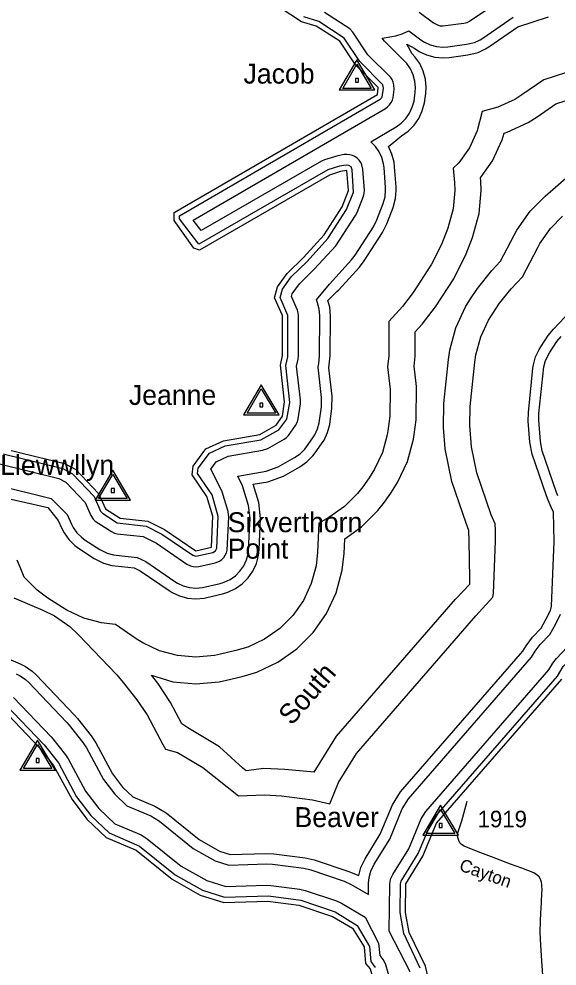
# Model space of a CAD drawing. Extents: x 2532689 to 2764727, y 536648 to 732970.
# Drawn here: x 2664029 to 2668083, y 577202 to 584335 of the extents above; entities that cross this region are included whole.
import ezdxf

# ---------------------------------------------------------------- set-up
doc = ezdxf.new("R2010")
doc.units = 0
for name, color, linetype in [('Exist Hydrographic Buffer Line', 7, 'Continuous'), ('Exist Hydrographic Creek Double Shore', 7, 'Continuous'), ('Exist Hydrographic Creek Single Shore Label', 7, 'Continuous'), ('Exist Hydrographic Point Label', 7, 'Continuous'), ('Exist Road Secondary Type 51 Attributed', 7, 'Continuous'), ('Exist Road Secondary Type 51 Label', 7, 'Continuous'), ('Exist Road Secondary Type 51 Number Label', 7, 'Continuous'), ('Exist Survey Geodetic Marker CELL', 7, 'Continuous'), ('Exist Survey Geodetic Marker Label', 7, 'Continuous')]:
    doc.layers.add(name, color=color, linetype=linetype)

msp = doc.modelspace()

# ---------------------------------------------------------------- linework, layer by layer
at = {"layer": 'Exist Hydrographic Buffer Line'}
for points in [[(2667044.2, 584385.1), (2667152.4, 584305.5), (2667182.4, 584289.6), (2667202.7, 584284.1), (2667223.4, 584282.3), (2667380.2, 584302.2), (2667405.5, 584308.4), (2667424.5, 584317.2), (2667681.1, 584493.6)], [(2665400.7, 582740.2), (2665340.6, 582819.7), (2666789.7, 583661.3), (2666806.7, 583673.1), (2666821.5, 583687.9), (2666833.4, 583705.1), (2666842.2, 583724), (2666847.7, 583744.2), (2666855.1, 583802.9), (2666854.5, 583838.9), (2666849, 583859.1), (2666840.1, 583878.1), (2666828.2, 583895.2), (2666658.5, 584064.9), (2666545.1, 584234.1), (2666522.7, 584259.2), (2666332.2, 584382.6)], [(2669009.2, 584372.1), (2668910.8, 584273.6), (2668796.5, 584193.6), (2668691.6, 584142.8), (2668203.5, 583949.1), (2668153.1, 583930.9), (2667984.5, 583876.8), (2667818.4, 583762.5), (2667764.5, 583728.3), (2667638, 583669.4), (2667519.1, 583637.4), (2667481.1, 583491.4), (2667422.3, 583365.1), (2667342.3, 583250.8), (2667301.5, 583210), (2667309.3, 583102.1), (2667311.6, 583043.8), (2667299.3, 582904.9), (2667259.3, 582759.1), (2667212.3, 582635.7)], [(2667994, 583001.2), (2668190, 583170), (2668215, 583191), (2668673.9, 583560.8), (2668839.2, 583669), (2669037.3, 583772.2), (2669157.4, 583825), (2669325.8, 583870.2), (2669499.5, 583885.3), (2669566.7, 583883.1), (2669657.8, 583877), (2669764.4, 583864.1), (2669854.4, 583839.9), (2669873.5, 583862), (2669988.7, 584126.3), (2670080.8, 584292.2), (2670161.8, 584410.4)], [(2663911, 581058.3), (2664359, 580949.8), (2664432.6, 580909.4), (2664594.6, 580738.7), (2664644, 580628.8), (2664658.6, 580611.6), (2664768.7, 580540.5), (2664988.1, 580514), (2665106.2, 580454.6), (2665340, 580295), (2665362.5, 580288), (2665488.6, 580316.7), (2665510.2, 580330), (2665519, 580348.8), (2665530.5, 580587.4), (2665483.7, 580750), (2665374.6, 580911.9), (2665378.9, 580952.1), (2665463.4, 581064), (2665581.5, 581118.7), (2665850.1, 581165), (2665987.1, 581240.3), (2666048, 581319.5), (2666070.2, 581446.1), (2666039, 581724.1), (2666053.6, 581790.4), (2666055.4, 582101), (2665997, 582236.7), (2666014.2, 582298.7), (2666081, 582391.6), (2666200.4, 582509), (2666357, 582681), (2666497.9, 582898.7), (2666549, 583029.6), (2666540.4, 583197.3), (2666531.1, 583220.1), (2666514.1, 583231.9), (2666493.6, 583233.8), (2666443.8, 583225.2), (2666355.4, 583197.5), (2665384.5, 582638.4), (2665239.1, 582829.8), (2665238.9, 582853), (2666749.5, 583730.5), (2666764.3, 583745), (2666776, 583813), (2666771, 583838), (2666596.3, 584013.9), (2666478.6, 584189.5), (2666289, 584315.3), (2666175.4, 584350.1)], [(2665362.5, 580048), (2665410.9, 580052.3), (2665544, 580083.2), (2665575.2, 580092.5), (2665619.5, 580113.2), (2665659.4, 580141.2), (2665693.9, 580175.7), (2665722, 580215.7), (2665742.5, 580259.9), (2665755.2, 580307.1), (2665759.3, 580342.5), (2665770.2, 580576.1), (2665758.5, 580670.1), (2665713.4, 580819.3), (2665678.7, 580891.9), (2665891, 580928.4), (2665982, 580961.1), (2666106.1, 581031.7), (2666147.5, 581060.5), (2666181.9, 581095), (2666195.7, 581112.9), (2666243.6, 581180.6), (2666258, 581202.6), (2666278.5, 581246.9), (2666291.2, 581294.1), (2666308, 581413.4), (2666308.4, 581484), (2666282, 581711.9), (2666287.9, 581738.9), (2666294.5, 581798), (2666295.5, 582100.2), (2666291.2, 582149.8), (2666278.5, 582196.9), (2666269.7, 582218.5), (2666368.7, 582337.9), (2666534.4, 582519.5), (2666562.7, 582556.1), (2666699.7, 582768.5), (2666726.1, 582820.7), (2666773.3, 582944.2), (2666787.2, 582995.2), (2666791.5, 583043.8), (2666790.7, 583064.2), (2666779.6, 583214.7), (2666776.2, 583243), (2666763.4, 583290.1), (2666742.9, 583334.4), (2666714.9, 583374.4), (2666680.4, 583408.9), (2666869.9, 583522.9), (2666909.4, 583550.5), (2666943.9, 583585), (2666972, 583625.1), (2666992.5, 583669.3), (2667005.2, 583716.4), (2667014, 583782.7), (2667016.3, 583818), (2667012, 583866.7), (2666999.3, 583913.8), (2666978.8, 583958), (2666950.7, 583998.1), (2666933.8, 584016.3), (2666782.7, 584167.1), (2666766.5, 584191.2), (2666868.6, 584208.6), (2666917.2, 584221.4), (2666965.4, 584244.8), (2667057.9, 584176.4), (2667083.5, 584159.8), (2667127.6, 584139.2), (2667175, 584126.6), (2667223.4, 584122.3), (2667260.5, 584124.7), (2667401.4, 584143.6), (2667460.2, 584158), (2667504.5, 584178.6), (2667523.4, 584190.7), (2667752.4, 584348.5)], [(2666145.8, 580962.2), (2666198.9, 580999.3), (2666243.2, 581043.6), (2666261.1, 581066.6), (2666309.1, 581134.3), (2666327.3, 581162.7), (2666353.8, 581219.5), (2666370, 581280.2), (2666387.2, 581402.5), (2666388, 581493.3), (2666363, 581707.8), (2666374.5, 581797.8), (2666375.5, 582100), (2666370, 582163.7), (2666356.4, 582213.8), (2666424.7, 582280.8), (2666438.6, 582295.4), (2666593.7, 582465.7), (2666630, 582512.9), (2666766.9, 582725.3), (2666801, 582792.3), (2666847.9, 582915.7), (2666866, 582981.3), (2666871.5, 583043.8), (2666870.5, 583070.1), (2666859.4, 583220.6), (2666854.9, 583256.9), (2666838.7, 583317.5), (2666812.3, 583374.4), (2666910.3, 583453.8), (2666960.9, 583489.3), (2667005.2, 583533.7), (2667041.3, 583585), (2667067.7, 583641.9), (2667083.9, 583702.5), (2667093.2, 583772.6), (2667096.2, 583818.1), (2667090.7, 583880.6), (2667074.5, 583941.2), (2667047.9, 583998.1), (2667012, 584049.4), (2666990.4, 584073), (2666950.7, 584145.1), (2667010.7, 584111.9), (2667043.3, 584090.6), (2667100.1, 584064), (2667161, 584047.8), (2667223.4, 584042.3), (2667271, 584045.5), (2667412, 584064.3), (2667487.7, 584082.8), (2667544.5, 584109.4), (2667568.7, 584124.8), (2667787.9, 584275.9), (2668018.6, 584349.9)], [(2666252.5, 578661.5), (2666031.8, 578682.3), (2665873.9, 578689.9), (2665740.2, 578671.1), (2665716.9, 578692.3), (2665539.5, 578852.9), (2665301.4, 578995.1), (2665257.3, 579026.6), (2665170.2, 579187.6), (2665075.3, 579331.7), (2665026.7, 579393.2), (2665188.6, 579343.2), (2665362.5, 579328), (2665536.2, 579343.2), (2665592.8, 579354.9), (2665709.7, 579382.6), (2665821.4, 579416), (2665979.5, 579489.7), (2666122.3, 579589.7), (2666245.5, 579712.9), (2666345.6, 579855.7), (2666419.4, 580013.7), (2666464.3, 580182.1), (2666478.4, 580308.7), (2666483.8, 580420.3), (2666610.3, 580509), (2666733.5, 580632.2), (2666782.9, 580696.2), (2666831.1, 580763.9), (2666881.6, 580842.7), (2666955.2, 581000.7), (2667000.3, 581169.1), (2667006.2, 581206.2), (2667021.2, 581315.2), (2667023.7, 581567.4), (2667006, 581719.3), (2667014.4, 581795.7), (2667015, 581977.8), (2667067.3, 582035.1), (2667167.8, 582165.9), (2667304.8, 582378.3), (2667398.9, 582564.6), (2667446.1, 582688), (2667496.3, 582870.2), (2667511.5, 583043.8), (2667508.8, 583116.7), (2667507.2, 583139), (2667595.6, 583265.1), (2667669.2, 583423.1), (2667683.3, 583475.2), (2667706.5, 583481.4), (2667864.6, 583555.2), (2667932, 583597.9), (2668073.5, 583695.4), (2668214, 583740.5)], [(2666134.6, 581798.6), (2666135.4, 582100.8), (2666133.7, 582121.9), (2666128.2, 582142.2), (2666081.9, 582243.6), (2666087.4, 582263.6), (2666141.9, 582339.3), (2666256.4, 582452), (2666416.3, 582627.2), (2666565.2, 582855.3), (2666576.6, 582877.7), (2666623.6, 583001.1), (2666629.8, 583023), (2666631.4, 583043.8), (2666620.1, 583203.1), (2666613.1, 583235.4), (2666604.5, 583254.3), (2666592.4, 583271.5), (2666577.7, 583286.3), (2666560.4, 583298.3), (2666541.4, 583307.1), (2666521.3, 583312.5), (2666500.4, 583314.4), (2666480.3, 583312.6), (2666430.2, 583304), (2666331.2, 583273.8), (2666307.4, 583263.3), (2665400.7, 582740.2)], [(2666252.5, 578661.5), (2666420.6, 578932.7), (2667317.9, 579965.4), (2667425.6, 580077.6), (2667424.7, 580120.7), (2667420, 580404.8), (2667418.4, 580482.3), (2667397.1, 580536.4), (2667290, 580850.6), (2667239.4, 581098.3), (2667227.3, 581258.7), (2667229.9, 581437.8), (2667265, 581770.9), (2667274.8, 581840), (2667319.8, 582008.4), (2667393.6, 582166.4), (2667426.6, 582219.7), (2667482.6, 582303.9), (2667592.3, 582441.2), (2667657.5, 582509.5), (2667760, 582706), (2667780.5, 582743.5), (2667880.6, 582886.3), (2667994, 583001.2)], [(2667895.7, 581056.9), (2667877.5, 581146.1), (2667865.6, 581306.5), (2667866.6, 581371), (2667901.5, 581704.1), (2667905, 581728.9), (2667921.4, 581789.6), (2667947.8, 581846.4), (2667959.5, 581865.6), (2668015.5, 581949.9), (2668055.1, 581999.3), (2668183, 582133.2), (2668334.8, 582423.5), (2668370.9, 582474.9), (2668411.5, 582516.3), (2668616.7, 582692.6), (2669075.8, 583062.5)], [(2666370.2, 578424), (2666437, 578584.6), (2666571.5, 578801.5), (2667470.9, 579838.3), (2667600.1, 579980.1), (2667603.5, 580006.6), (2667620.2, 580402.9), (2667618.1, 580484.1), (2667617.1, 580531.6), (2667586.3, 580600.9), (2667479.3, 580915.1), (2667438.7, 581113.2), (2667426.8, 581273.6), (2667429, 581416.9), (2667464.1, 581750), (2667471.7, 581805.3), (2667507.8, 581940), (2667566.8, 582066.4), (2667593.1, 582109), (2667649.1, 582193.4), (2667736.8, 582303.1), (2667821.5, 582392), (2667937.2, 582613.6), (2667953.8, 582643.5), (2668033.7, 582757.7), (2668124.6, 582849.7)], [(2667212.3, 582635.7), (2667136.6, 582486.7), (2666999.7, 582274.3), (2666919.3, 582169.6), (2666815.3, 582055.4), (2666814.5, 581796.4), (2666805.5, 581713.6), (2666825, 581544.2), (2666822.9, 581342.5), (2666807.9, 581233.6), (2666803.2, 581203.7), (2666767.3, 581069.1), (2666708.3, 580942.7), (2666667.7, 580879.6), (2666619.7, 580812), (2666580.3, 580760.8), (2666481.7, 580662.2), (2666363.6, 580579.9), (2666289, 580537.5), (2666278.5, 580318.1), (2666267.2, 580216.8), (2666231.3, 580082.1), (2666172.3, 579955.7), (2666092.3, 579841.5), (2665993.7, 579742.9), (2665879.5, 579662.9), (2665753, 579604), (2665663.8, 579577.2), (2665546.7, 579549.5), (2665501.6, 579540.1), (2665362.5, 579528), (2665223.5, 579540.1), (2665089, 579576.2), (2664962.5, 579635.2), (2664911.2, 579667.3), (2664755.8, 579773.6), (2664710.1, 579778.2), (2664651.4, 579786.3), (2664516.9, 579822.4), (2664390.4, 579881.3), (2664356.3, 579902.1), (2664246.4, 579973.2), (2664166.3, 580032.4), (2664067.6, 580130.9), (2664037.1, 580206.3), (2664016.2, 580258.1)], [(2668088.1, 580744.3), (2668078.7, 580768.6), (2667971.6, 581082.7), (2667957.3, 581152.1), (2667945.4, 581312.5), (2667946, 581362.6), (2667983.7, 581715), (2667996.6, 581762.2), (2668026.4, 581821.3), (2668082.3, 581905.7), (2668113.1, 581944.1)], [(2663879.4, 580984.4), (2664329.7, 580874.5), (2664383.4, 580845.2), (2664527.2, 580693.5), (2664571, 580596.2), (2664588.5, 580568.1), (2664603.2, 580553.2), (2664725.4, 580473.3), (2664749.4, 580461.4), (2664769.7, 580456), (2664965.6, 580435.9), (2665065.4, 580385.5), (2665294.7, 580228.9), (2665321.5, 580215.2), (2665341.8, 580209.8), (2665362.5, 580208), (2665383.2, 580209.8), (2665507.3, 580239), (2665539.5, 580251.7), (2665556.7, 580263.8), (2665571.5, 580278.6), (2665583.6, 580295.7), (2665592.2, 580314.6), (2665597.7, 580334.9), (2665610.2, 580583.6), (2665605.5, 580623.9), (2665560.4, 580773.1), (2665544.4, 580806.5), (2665473.5, 580944.4), (2665515.3, 580999.8), (2665605.5, 581041.6), (2665863.7, 581086.1), (2665903.1, 581100.1), (2666026.9, 581170.8), (2666044.7, 581183.1), (2666059.5, 581197.9), (2666113.2, 581273.2), (2666128.2, 581301.6), (2666133.7, 581321.8), (2666149.5, 581435.2), (2666149.7, 581465.5), (2666120, 581720), (2666131.7, 581773.2), (2666134.6, 581798.6)], [(2663819.1, 579570.2), (2664038.1, 579477.2), (2664077.5, 579457.6), (2664128.9, 579421.6), (2664157.6, 579394.6), (2664447.8, 579091.1), (2664469.9, 579065.5), (2664572.9, 578935.1), (2664607.3, 578883.2), (2664733, 578650.3), (2664809.9, 578548.7), (2664886.4, 578475.6), (2665052.5, 578405.5), (2665138.2, 578354.4), (2665387.5, 578153.8), (2665539.7, 578067.5), (2665621.3, 578041.9), (2665893.6, 578050.2), (2665950.2, 578047.5), (2666184.4, 578017.5), (2666253.5, 578001.5), (2666505.5, 577916.5), (2666589.2, 577883.5), (2666605.4, 577944.1), (2666637.3, 578010.2), (2666751.4, 578194.7), (2666843.4, 578415.4), (2666903.9, 578513), (2667825.6, 579574), (2667849, 579613.6), (2667898.4, 579678.5), (2667963.4, 579746.4), (2668001.8, 579817.1), (2668033.3, 579879.2), (2668040.1, 579912.8), (2668060.4, 580399), (2668055.3, 580618.8), (2668038.9, 580658.5), (2668015.1, 580711.6), (2668002.8, 580742.7), (2667895.7, 581056.9)], [(2663835.7, 580747.3), (2664246.8, 580654.7), (2664276.2, 580618.5), (2664325, 580558), (2664351.8, 580498), (2664368.6, 580465.2), (2664404.7, 580413.8), (2664449, 580369.5), (2664485.1, 580342.8), (2664595.2, 580271.8), (2664667.2, 580235.8), (2664727.9, 580219.6), (2664754.1, 580215.9), (2664897.3, 580201.5), (2664943.2, 580178.4), (2665159.5, 580030.7), (2665182.5, 580016.2), (2665239.3, 579989.7), (2665300, 579973.5), (2665362.5, 579968), (2665425.1, 579973.5), (2665445.6, 579977.7), (2665562.5, 580005.4), (2665602.6, 580017.4), (2665659.4, 580044), (2665710.9, 580079.9), (2665755.2, 580124.3), (2665791.3, 580175.7), (2665817.7, 580232.5), (2665833.9, 580293.2), (2665839.1, 580338.8), (2665849.9, 580572.3), (2665835.2, 580693.2), (2665793.8, 580830.5), (2665904.5, 580849.7), (2666021.8, 580891.6), (2666145.8, 580962.2)], [(2663854.4, 580825), (2664271.7, 580724), (2664392.4, 580603.2), (2664424.8, 580530.7), (2664438, 580505.2), (2664465.8, 580465.2), (2664500.5, 580430.7), (2664528.4, 580410), (2664638.5, 580339), (2664694.7, 580311), (2664742, 580298.4), (2664762.1, 580295.6), (2664920, 580279.7), (2664984, 580247.4), (2665204.4, 580096.8), (2665222.5, 580085.5), (2665266.8, 580064.9), (2665313.9, 580052.3), (2665362.5, 580048)], [(2666818.4, 577463.7), (2666823.5, 577816), (2666825.9, 577840.9), (2666831.3, 577860.6), (2666846, 577891.2), (2666965.4, 578084.7), (2667059.7, 578310.9), (2667093.5, 578365), (2668021.2, 579433), (2668050.9, 579483.1), (2668078.3, 579519), (2668159.2, 579603.7), (2668214.3, 579705.5), (2668262.1, 579799.6), (2668279.3, 579883.8), (2668300.5, 580396.8), (2668294.2, 580669.1), (2668259.4, 580753.4), (2668232.4, 580813.7)], [(2667052.8, 577186.2), (2666929.3, 577446.9), (2666900.6, 577604.7), (2666903.5, 577821.5), (2666909.7, 577842), (2667036.8, 578048.1), (2667145.3, 578303.1), (2668086, 579385.8), (2668129.5, 579457.3), (2668224, 579555.9), (2668285.1, 579668.2), (2668338.5, 579773.5), (2668358.8, 579874.3), (2668380.7, 580396.1), (2668373.9, 580685.8), (2668332.9, 580785), (2668305.9, 580845.9)], [(2663991.1, 579975.3), (2664210.1, 579882.3), (2664297.5, 579838.7), (2664411.7, 579758.7), (2664475.9, 579698.6), (2664766, 579395.1), (2664815.2, 579338.2), (2664918.2, 579207.8), (2664994.3, 579092.5), (2665114, 578871.1), (2665133.3, 578835.4), (2665223.7, 578810.8), (2665414, 578697.1), (2665682.2, 578483.9), (2665880.1, 578490), (2666006.4, 578483.9), (2666240.4, 578453.9), (2666370.2, 578424)], [(2664006.9, 579403.6), (2664037.5, 579388.3), (2664077.5, 579360.4), (2664100, 579339.3), (2664390, 579035.8), (2664407.2, 579015.9), (2664510.1, 578885.5), (2664536.8, 578845.1), (2664665.6, 578606.9), (2664750.2, 578495.2), (2664841.7, 578407.6), (2665021.5, 578331.8), (2665088, 578292), (2665342.2, 578087.4), (2665507.7, 577993.7), (2665610.2, 577961.5), (2665896.1, 577970.3), (2665940, 577968.2), (2666174.1, 577938.2), (2666228.1, 577925.7), (2666480.1, 577840.7), (2666532.4, 577817), (2666662.4, 577740.8), (2666663.6, 577824.9), (2666667.9, 577869.6), (2666680.6, 577916.7), (2666705.4, 577968.2), (2666822.5, 578158), (2666917, 578384.6), (2666964.4, 578460.5), (2667890.8, 579527), (2667917.9, 579572.7), (2667956.4, 579623.2), (2668028.6, 579698.7), (2668072.5, 579779.8), (2668109.6, 579852.8)], [(2663987.4, 579225.4), (2664271.5, 578928.1), (2664283.7, 578913.9), (2664380.3, 578791.6), (2664399.3, 578762.8), (2664530.6, 578520), (2664630.4, 578388.4), (2664752.3, 578271.6), (2664948.9, 578188.7), (2664996.2, 578160.3), (2665252, 577954.5), (2665443.6, 577846.1), (2665588.1, 577800.7), (2665894.7, 577810.1), (2665925.9, 577808.6), (2666145.9, 577780.4), (2666184.4, 577771.5), (2666421.3, 577691.6), (2666458.6, 577674.7), (2666637.1, 577570), (2666738.5, 577374.2), (2666747, 577281.7)], [(2663926.3, 579173.5), (2664219, 578867.2), (2664325.8, 578731), (2664463.2, 578476.6), (2664570.4, 578335.1), (2664707.8, 578203.7), (2664937.5, 578105), (2665207.1, 577888.2), (2665411.5, 577772.4), (2665577, 577720.4), (2665909.6, 577730.1), (2666151.4, 577698.3), (2666410.8, 577609.9), (2666576.6, 577507.3), (2666669.3, 577348.8), (2666679.4, 577236.8), (2666713, 577190.9)], [(2666977.1, 577159.1), (2666818.4, 577463.7)], [(2666747, 577281.7), (2666778.6, 577239.7), (2666789.9, 577213.4), (2666825, 577093.4)]]:
    msp.add_lwpolyline(points, dxfattribs=at)
at = {"layer": 'Exist Hydrographic Creek Double Shore'}
for points in [[(2666736.2, 583818), (2666565.4, 583988.3), (2666445.4, 584167.3), (2666267.4, 584281.6), (2666158.3, 584313.3), (2665997.4, 584418.5), (2665473.3, 584765), (2665296.3, 584853), (2665245.4, 584910.1), (2665226.4, 585007.9)], [(2663920.4, 581097.2), (2664373.4, 580987.4), (2664457.4, 580941.5), (2664628.4, 580761.3), (2664680.5, 580645.2), (2664790.4, 580574.2), (2664999.4, 580553), (2665126.5, 580489.2), (2665362.5, 580328), (2665479.4, 580355.7), (2665490.5, 580589.2), (2665445.4, 580738.5), (2665333.4, 580901.4), (2665340.4, 580967.4), (2665437.4, 581096.1), (2665569.4, 581157.2), (2665843.4, 581204.4), (2665967.4, 581275), (2666015.4, 581342.6), (2666030.4, 581451.6), (2665998.4, 581726.1), (2666014.4, 581798.9), (2666015.4, 582101.1), (2665954.5, 582233.2), (2665977.5, 582316.3), (2666050.5, 582417.7), (2666172.5, 582537.6), (2666327.5, 582708), (2666464.5, 582920.4), (2666511.4, 583043.8), (2666500.4, 583194.4), (2666450.5, 583185.8), (2666367.5, 583159.4), (2665388.4, 582594.5), (2665346.3, 582609.3), (2665199.3, 582816.7), (2665198.5, 582875.8), (2666729.4, 583765), (2666736.2, 583818)], [(2667175.6, 578276.9), (2668118.6, 579362.4)], [(2663897.4, 579145.9), (2664187.4, 578842.3), (2664290.5, 578711.9), (2664429.5, 578454.9), (2664540.5, 578308.4), (2664685.5, 578169.7), (2664912.4, 578073.9), (2665184.5, 577855), (2665395.5, 577735.5), (2665571.5, 577680.2), (2665904.5, 577690.4), (2666138.7, 577660.4)], [(2667379.6, 575812.8), (2667352.8, 575903.6), (2667198.6, 576074.7), (2667182.6, 576451.6), (2667197.5, 576517.9), (2667193.6, 576708.1), (2667166.6, 576799), (2667145.7, 576975.4), (2667090.7, 577199.8), (2666968.7, 577454.2), (2666940.6, 577604.1), (2666943.7, 577821), (2667072.7, 578029.7), (2667175.6, 578276.9)], [(2666138.7, 577660.4), (2666390.7, 577575.4), (2666542.6, 577486.3), (2666629.6, 577345.4), (2666640.6, 577221), (2666674.7, 577179.7), (2666710.5, 577056.4), (2666763.7, 576907.5), (2666771.7, 576556.5), (2666841.6, 576424.7), (2666822.7, 576118.6), (2666884.6, 575960.2), (2667054.6, 575822.6), (2667163.7, 575790.9), (2667379.6, 575812.8)]]:
    msp.add_lwpolyline(points, dxfattribs=at)
at = {"layer": 'Exist Road Secondary Type 51 Attributed'}
msp.add_lwpolyline([(2667980.1, 577059), (2667968.3, 577241.9), (2667961.4, 577357.8), (2667957.3, 577406.1), (2667956.3, 577454.5), (2667957.3, 577545.6), (2667960.6, 577596.7), (2667965.2, 577678.1), (2667969.4, 577756.1), (2667969.7, 577769.2), (2667968, 577813.4), (2667964.5, 577834.1), (2667957.6, 577856.8), (2667947.3, 577873.1), (2667934.2, 577885.5), (2667907.6, 577903.1), (2667817.5, 577938.6), (2667731.6, 577969), (2667588.7, 578024.2), (2667488.6, 578062.2), (2667384.1, 578105.3), (2667362.7, 578118.1), (2667350.6, 578129.8), (2667343, 578147.4), (2667337.5, 578161.9), (2667334, 578179.2), (2667335.8, 578198.2), (2667338.9, 578211.6), (2667346.1, 578235.8), (2667364.4, 578295.8), (2667405.9, 578444.4)], dxfattribs=at)
at = {"layer": 'Exist Survey Geodetic Marker CELL'}
for points in [[(2666709.3, 583799.8), (2666575.4, 584025.9), (2666441.9, 583799.8)], [(2666683.4, 583811.9), (2666467.9, 583811.9), (2666575.4, 583994.1)], [(2666587.7, 583858.5), (2666587.7, 583886.8), (2666563.4, 583886.8), (2666563.4, 583858.5)], [(2665989, 581354.1), (2665855, 581580.1), (2665721.6, 581354.1)], [(2665963.1, 581366.2), (2665747.5, 581366.2), (2665855, 581548.3)], [(2665867.3, 581412.8), (2665867.3, 581441), (2665843.1, 581441), (2665843.1, 581412.8)], [(2664869.9, 580710.5), (2664736, 580936.5), (2664602.5, 580710.5)], [(2664844, 580722.6), (2664628.5, 580722.6), (2664736, 580904.7)], [(2664748.3, 580769.2), (2664748.3, 580797.4), (2664724, 580797.4), (2664724, 580769.2)], [(2664304, 578676.6), (2664170, 578902.7), (2664036.5, 578676.6)], [(2664278, 578688.7), (2664062.5, 578688.7), (2664170, 578870.9)], [(2664182.3, 578735.3), (2664182.3, 578763.6), (2664158.1, 578763.6), (2664158.1, 578735.3)], [(2667339.6, 578187.5), (2667205.6, 578413.5), (2667072.2, 578187.5)], [(2667313.7, 578199.6), (2667098.1, 578199.6), (2667205.6, 578381.7)], [(2667217.9, 578246.2), (2667217.9, 578274.4), (2667193.7, 578274.4), (2667193.7, 578246.2)]]:
    msp.add_lwpolyline(points, close=True, dxfattribs=at)

# ---------------------------------------------------------------- texts
at = {"layer": 'Exist Hydrographic Creek Single Shore Label'}
msp.add_text('South', height=150, rotation=49.01262, dxfattribs=at).set_placement((2666083.8, 579007.6))
at = {"layer": 'Exist Hydrographic Point Label'}
for s, p in [('Sikverthorn', (2665601.4, 580469.2)), ('Point', (2665601.4, 580270))]:
    msp.add_text(s, height=150, dxfattribs=at).set_placement(p)
at = {"layer": 'Exist Road Secondary Type 51 Label'}
msp.add_text('Cayton', height=95, rotation=340.27298, dxfattribs=at).set_placement((2667339, 577923.9))
at = {"layer": 'Exist Road Secondary Type 51 Number Label'}
msp.add_text('1919', height=125, dxfattribs=at).set_placement((2667484.3, 578246.4))
at = {"layer": 'Exist Survey Geodetic Marker Label'}
for s, p in [('Jacob', (2665720.9, 583847.8)), ('Jeanne', (2664857.5, 581427.8)), ('Llewwllyn', (2663888, 580900)), ('Beaver', (2666105.2, 578248.3))]:
    msp.add_text(s, height=150, dxfattribs=at).set_placement(p)

doc.saveas('drawing.dxf')
